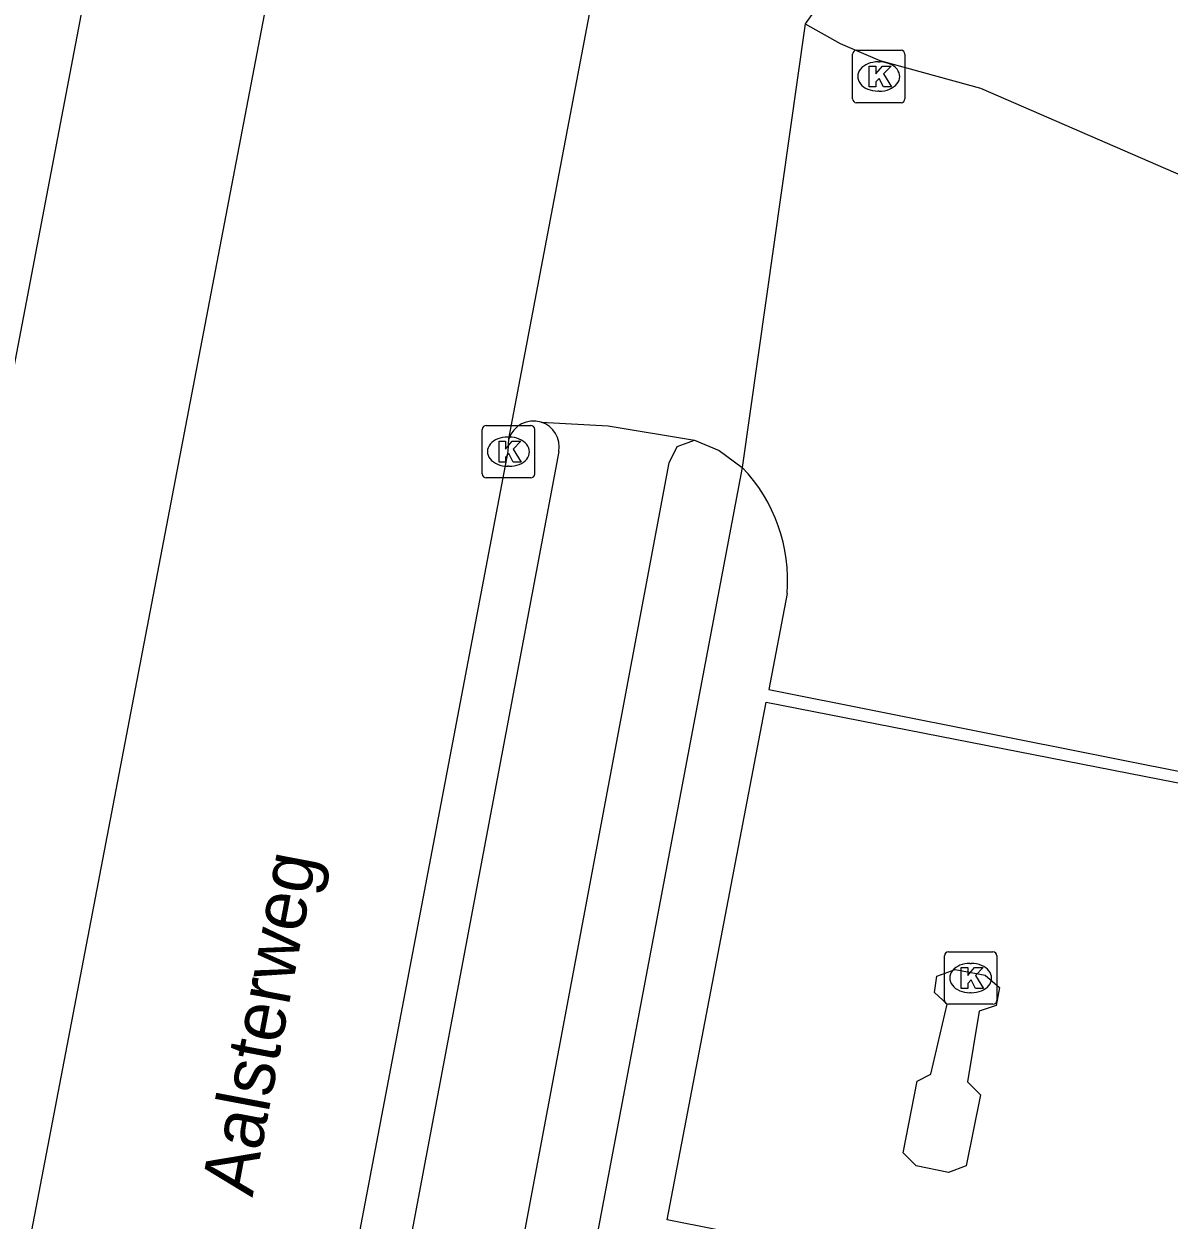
# Model space of a CAD drawing. Extents: x 161696 to 162377, y 380761 to 381673.
# Drawn here: x 161833.67 to 161855.54, y 381584.84 to 381607.68 of the extents above; entities that cross this region are included whole.
import ezdxf

# ---------------------------------------------------------------- set-up
doc = ezdxf.new("R2010")
doc.units = 0
for name, color, linetype in [('IMGEO_Fietspad_open', 7, 'Continuous'), ('IMGEO_Kolk', 7, 'Continuous'), ('IMGEO_Openbare_ruimte_label', 7, 'Continuous'), ('IMGEO_OVBaan_gesloten', 7, 'Continuous'), ('IMGEO_Rijbaan_lokaal_open', 7, 'Continuous'), ('IMGEO_Rijbaan_regionaal_gesloten', 7, 'Continuous'), ('IMGEO_Voetpad_open', 7, 'Continuous')]:
    doc.layers.add(name, color=color, linetype=linetype)

msp = doc.modelspace()

# ---------------------------------------------------------------- linework, layer by layer
at = {"layer": 'IMGEO_Fietspad_open'}
for points in [[(161839.941, 381567.102), (161845.992, 381599.294), (161846.145, 381599.606), (161846.355, 381599.682), (161846.477, 381599.727)], [(161843.884, 381599.512), (161837.526, 381565.755), (161837.417, 381565.539)]]:
    msp.add_lwpolyline(points, dxfattribs=at)
msp.add_arc((161843.397, 381599.601), 0.495, 349.6227, 72.5743, dxfattribs=at)
at = {"layer": 'IMGEO_Kolk'}
for p, q in [((161849.494, 381606.247), (161849.494, 381607.099)), ((161849.569, 381607.173), (161850.421, 381607.173)), ((161850.495, 381607.099), (161850.495, 381606.247)), ((161849.982, 381606.953), (161850.007, 381606.953)), ((161850.005, 381606.393), (161849.98, 381606.393)), ((161850.421, 381606.173), (161849.569, 381606.173)), ((161842.422, 381599.083), (161842.422, 381599.935)), ((161842.497, 381600.009), (161843.349, 381600.009)), ((161843.423, 381599.935), (161843.423, 381599.083)), ((161842.91, 381599.789), (161842.935, 381599.789)), ((161842.933, 381599.229), (161842.908, 381599.229)), ((161843.349, 381599.009), (161842.497, 381599.009)), ((161851.25, 381589.031), (161851.25, 381589.883)), ((161851.325, 381589.957), (161852.177, 381589.957)), ((161852.251, 381589.883), (161852.251, 381589.031)), ((161851.738, 381589.737), (161851.763, 381589.737)), ((161851.761, 381589.177), (161851.736, 381589.177)), ((161852.177, 381588.957), (161851.325, 381588.957))]:
    msp.add_line(p, q, dxfattribs=at)
for points in [[(161849.494, 381606.247), (161849.494, 381607.099)], [(161849.569, 381607.173), (161850.421, 381607.173)], [(161850.495, 381607.099), (161850.495, 381606.247)], [(161849.815, 381606.873), (161849.938, 381606.873), (161849.938, 381606.722), (161850.068, 381606.873), (161850.232, 381606.873), (161850.086, 381606.722), (161850.239, 381606.473), (161850.087, 381606.473), (161850.002, 381606.637), (161849.938, 381606.57), (161849.938, 381606.473), (161849.815, 381606.473), (161849.815, 381606.873)], [(161850.421, 381606.173), (161849.569, 381606.173)], [(161842.422, 381599.083), (161842.422, 381599.935)], [(161842.497, 381600.009), (161843.349, 381600.009)], [(161843.423, 381599.935), (161843.423, 381599.083)], [(161842.743, 381599.709), (161842.866, 381599.709), (161842.866, 381599.558), (161842.996, 381599.709), (161843.16, 381599.709), (161843.014, 381599.558), (161843.167, 381599.309), (161843.015, 381599.309), (161842.93, 381599.473), (161842.866, 381599.406), (161842.866, 381599.309), (161842.743, 381599.309), (161842.743, 381599.709)], [(161843.349, 381599.009), (161842.497, 381599.009)], [(161851.25, 381589.031), (161851.25, 381589.883)], [(161851.325, 381589.957), (161852.177, 381589.957)], [(161852.251, 381589.883), (161852.251, 381589.031)], [(161851.571, 381589.657), (161851.694, 381589.657), (161851.694, 381589.506), (161851.824, 381589.657), (161851.988, 381589.657), (161851.842, 381589.506), (161851.995, 381589.257), (161851.843, 381589.257), (161851.758, 381589.421), (161851.694, 381589.354), (161851.694, 381589.257), (161851.571, 381589.257), (161851.571, 381589.657)], [(161852.177, 381588.957), (161851.325, 381588.957)]]:
    msp.add_lwpolyline(points, dxfattribs=at)
for centre, start, end in [((161849.571, 381607.097), 91.552, 178.448), ((161849.571, 381607.097), 91.552, 178.448), ((161850.419, 381607.097), 1.552, 88.448), ((161850.419, 381607.097), 1.552, 88.448), ((161849.571, 381606.249), 181.552, 268.448), ((161849.571, 381606.249), 181.552, 268.448), ((161850.419, 381606.249), 271.552, 358.448), ((161850.419, 381606.249), 271.552, 358.448), ((161842.499, 381599.933), 91.552, 178.448), ((161842.499, 381599.933), 91.552, 178.448), ((161843.347, 381599.933), 1.552, 88.448), ((161843.347, 381599.933), 1.552, 88.448), ((161842.499, 381599.085), 181.552, 268.448), ((161842.499, 381599.085), 181.552, 268.448), ((161843.347, 381599.085), 271.552, 358.448), ((161843.347, 381599.085), 271.552, 358.448), ((161851.327, 381589.881), 91.552, 178.448), ((161851.327, 381589.881), 91.552, 178.448), ((161852.175, 381589.881), 1.552, 88.448), ((161852.175, 381589.881), 1.552, 88.448), ((161851.327, 381589.033), 181.552, 268.448), ((161851.327, 381589.033), 181.552, 268.448), ((161852.175, 381589.033), 271.552, 358.448), ((161852.175, 381589.033), 271.552, 358.448)]:
    msp.add_arc(centre, 0.0765, start, end, dxfattribs=at)
for centre, major_axis, ratio, start_param, end_param in [((161849.981, 381606.673), (-0.387, 0.002), 0.722429, 4.712389, 7.853982), ((161850.006, 381606.673), (-0.39, 0.002), 0.717154, 1.570796, 4.712389), ((161842.909, 381599.509), (-0.387, 0.002), 0.722429, 4.712389, 7.853982), ((161842.934, 381599.509), (-0.39, 0.002), 0.717154, 1.570796, 4.712389), ((161851.737, 381589.457), (-0.387, 0.002), 0.722429, 4.712389, 7.853982), ((161851.762, 381589.457), (-0.39, 0.002), 0.717154, 1.570796, 4.712389)]:
    msp.add_ellipse(centre, major_axis=major_axis, ratio=ratio, start_param=start_param, end_param=end_param, dxfattribs=at)
at = {"layer": 'IMGEO_OVBaan_gesloten'}
msp.add_lwpolyline([(161842.106, 381627.976), (161817.605, 381500), (161802.96, 381423.502), (161799.71, 381424.12), (161814.187, 381500), (161837.272, 381620.993)], dxfattribs=at)
at = {"layer": 'IMGEO_Rijbaan_lokaal_open'}
for points in [[(161848.589, 381607.677), (161847.388, 381599.208)], [(161848.589, 381607.677), (161849.261, 381607.306), (161850.019, 381606.977), (161851.938, 381606.45), (161860.123, 381602.896), (161869.449, 381598.865), (161872.103, 381598.341)], [(161843.545, 381600.074), (161844.824, 381600.004), (161846.477, 381599.727)], [(161846.477, 381599.727), (161846.948, 381599.532), (161847.388, 381599.208)], [(161848.245, 381596.799), (161847.894, 381594.969), (161862.615, 381592.031), (161863.073, 381594.392)], [(161860.184, 381582.012), (161845.951, 381584.838), (161847.848, 381594.728), (161862.579, 381591.844), (161861.094, 381584.205), (161861.978, 381584.043), (161861.535, 381581.744), (161860.576, 381581.935)], [(161851.328, 381585.744), (161850.708, 381585.872), (161850.462, 381586.12), (161850.727, 381587.485), (161850.991, 381587.622), (161851.301, 381588.96), (161851.057, 381589.181), (161851.106, 381589.493), (161851.455, 381589.619), (161852.027, 381589.51), (161852.299, 381589.275), (161852.236, 381588.936), (161851.914, 381588.822), (161851.691, 381587.474), (161851.937, 381587.23), (161851.665, 381585.873), (161851.328, 381585.744)]]:
    msp.add_lwpolyline(points, dxfattribs=at)
for centre, radius, start, end in [((161843.401, 381599.6), 0.495, 73.0562, 162.2844), ((161845.138, 381597.051), 3.117, 355.371, 43.795)]:
    msp.add_arc(centre, radius, start, end, dxfattribs=at)
at = {"layer": 'IMGEO_Rijbaan_regionaal_gesloten'}
for points in [[(161842.929, 381599.751), (161845.474, 381613.164)], [(161836.542, 381565.911), (161837.175, 381569.158), (161839.473, 381581.405), (161842.918, 381599.51), (161842.929, 381599.751)]]:
    msp.add_lwpolyline(points, dxfattribs=at)
at = {"layer": 'IMGEO_Voetpad_open'}
for points in [[(161849.822, 381609.412), (161848.589, 381607.677)], [(161847.388, 381599.208), (161841.291, 381566.994)]]:
    msp.add_lwpolyline(points, dxfattribs=at)

# ---------------------------------------------------------------- texts
at = {"layer": 'IMGEO_Openbare_ruimte_label'}
msp.add_text('Aalsterweg', height=1, rotation=79.2854, dxfattribs=at).set_placement((161838.033, 381585.259))

doc.saveas('drawing.dxf')
